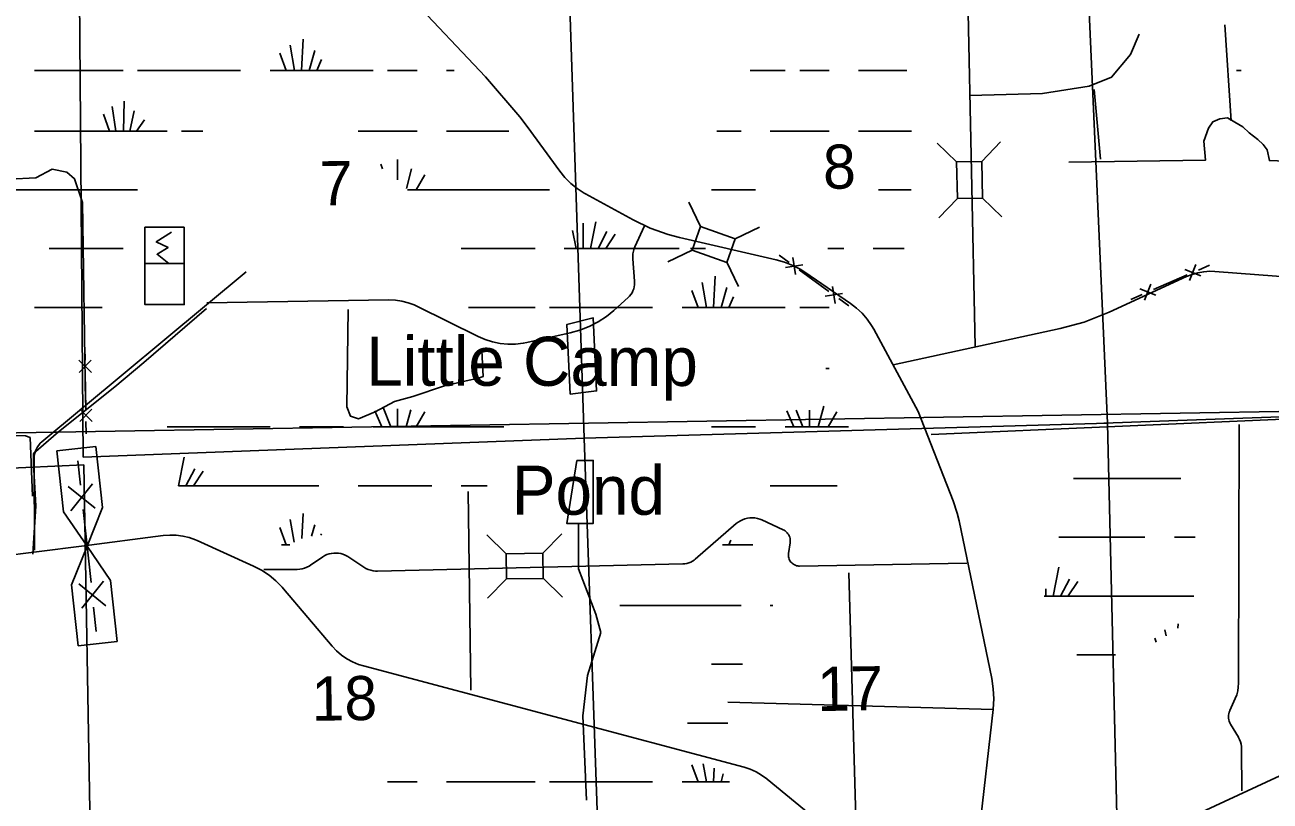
# Model space of a CAD drawing. Extents: x 2480962 to 2688785, y 277103 to 599240.
# Drawn here: x 2579387 to 2592084, y 547038 to 554958 of the extents above; entities that cross this region are included whole.
import ezdxf

# ---------------------------------------------------------------- set-up
doc = ezdxf.new("R2010")
doc.units = 0
for name, color, linetype in [('Culture', 7, 'Continuous'), ('Divided_Highway', 7, 'Continuous'), ('Level 31', 7, 'Continuous'), ('Level 42', 7, 'Continuous'), ('Local Roads Improved', 7, 'Continuous'), ('Local Roads Related Cells', 7, 'Continuous'), ('Section Lines', 7, 'Continuous'), ('Section Numbers', 7, 'Continuous'), ('Swamps', 7, 'Continuous'), ('Township and Range lines', 7, 'Continuous'), ('Uninventoried Roads and Features', 7, 'Continuous')]:
    doc.layers.add(name, color=color, linetype=linetype)

msp = doc.modelspace()

# ---------------------------------------------------------------- linework, layer by layer
at = {"layer": 'Culture'}
for p, q in [((2580611.584, 552523.389), (2580611.584, 552894.368)), ((2580611.584, 552894.368), (2581011.778, 552894.368)), ((2581011.778, 552894.368), (2581011.778, 552523.389)), ((2581011.778, 552523.389), (2580611.584, 552523.389))]:
    msp.add_line(p, q, dxfattribs=at)
msp.add_lwpolyline([(2580855.764, 552523.765), (2580735.256, 552617.887), (2580846.948, 552685.537), (2580726.44, 552744.363), (2580882.218, 552844.368)], dxfattribs=at)
msp.add_lwpolyline([(2580611.584, 552523.389), (2581011.778, 552523.389), (2581011.778, 552104.698), (2580611.584, 552104.698)], close=True, dxfattribs=at)
at = {"layer": 'Divided_Highway'}
msp.add_line((2559042.308, 550450.169), (2598405.641, 551119.704), dxfattribs=at)
at = {"layer": 'Level 31'}
for points in [[(2584946.328, 551190.105), (2585216.662, 551223.92), (2585182.871, 551967.839), (2584912.536, 551900.21)], [(2585013.912, 550513.814), (2585182.871, 550513.814), (2585182.871, 549871.338), (2584912.536, 549871.338)]]:
    msp.add_lwpolyline(points, close=True, dxfattribs=at)
at = {"layer": 'Local Roads Improved'}
msp.add_line((2576186.281, 549155.138), (2579963.047, 549641.016), dxfattribs=at)
msp.add_lwpolyline([(2579466.742, 549559.209), (2579499.576, 550051.721), (2579474.95, 550478.565), (2579474.95, 550585.276), (2579729.415, 550806.906), (2580304.013, 551266.585), (2580599.52, 551512.841), (2581239.786, 552062.813)], dxfattribs=at)
at = {"layer": 'Local Roads Related Cells'}
for p, q in [((2579713.4, 550612.542), (2580111.043, 550655.893)), ((2580111.043, 550655.893), (2580178.78, 550034.575)), ((2579781.136, 549991.223), (2579713.4, 550612.542)), ((2579952.863, 550261.426), (2579925.768, 550509.954)), ((2579855.694, 549999.352), (2580077.127, 550274.974)), ((2579828.599, 550247.879), (2580104.221, 550026.446)), ((2580061.241, 549267.319), (2579979.958, 550012.899)), ((2580178.78, 550034.575), (2580020.599, 549640.109)), ((2580020.599, 549640.109), (2579781.136, 549991.223)), ((2579862.42, 549245.643), (2580020.599, 549640.109)), ((2580020.599, 549640.109), (2580260.064, 549288.994)), ((2579930.156, 548624.325), (2579862.42, 549245.643)), ((2579936.978, 549253.771), (2580212.6, 549032.339)), ((2579966.368, 549005.494), (2580187.8, 549281.116)), ((2580260.064, 549288.994), (2580327.8, 548667.676)), ((2580115.43, 548770.264), (2580088.336, 549018.791)), ((2580327.8, 548667.676), (2579930.156, 548624.325))]:
    msp.add_line(p, q, dxfattribs=at)
at = {"layer": 'Section Lines'}
for p, q in [((2590191.065, 556188.663), (2590426.102, 550894.361)), ((2585089.774, 550741.276), (2584916.228, 556022.621)), ((2590387.59, 550892.921), (2595640.769, 551089.313)), ((2585088.128, 550741.229), (2590431.44, 550894.56)), ((2590426.102, 550894.361), (2590550.6, 545592.735)), ((2579982.515, 550546.174), (2585089.774, 550741.292)), ((2585274.176, 545490.352), (2585089.774, 550741.292)), ((2574725.972, 550235.592), (2579987.244, 550468.137))]:
    msp.add_line(p, q, dxfattribs=at)
at = {"layer": 'Swamps'}
for p, q in [((2589931.023, 549425.076), (2589872.085, 549130.373)), ((2590039.765, 549304.256), (2589945.758, 549129.669)), ((2590124.341, 549280.092), (2590025.022, 549131.112))]:
    msp.add_line(p, q, dxfattribs=at)
for points in [[(2582091.143, 554749.71), (2582135.649, 554493.581)], [(2582224.642, 554812.775), (2582206.149, 554493.582)], [(2581987.145, 554668.02), (2582050.399, 554493.58)], [(2582343.395, 554697.712), (2582284.149, 554493.583)], [(2582410.397, 554604.962), (2582362.149, 554493.584)], [(2579485.647, 554493.606), (2580387.648, 554493.619)], [(2580535.898, 554493.621), (2581586.399, 554493.573)], [(2581886.899, 554493.578), (2582050.399, 554493.58)], [(2582050.399, 554493.58), (2582135.649, 554493.581)], [(2582135.649, 554493.581), (2582206.149, 554493.582)], [(2582206.149, 554493.582), (2582284.149, 554493.583)], [(2582284.149, 554493.583), (2582362.149, 554493.584)], [(2582362.149, 554493.584), (2582937.4, 554493.593)], [(2583085.65, 554493.595), (2583386.4, 554493.599)], [(2583686.9, 554493.603), (2583764.901, 554493.605)], [(2586782.403, 554493.586), (2587138.653, 554493.591)], [(2587287.153, 554493.593), (2587587.654, 554493.597)], [(2587888.404, 554493.602), (2588378.154, 554493.609)], [(2591740.907, 554493.594), (2591789.157, 554493.595)], [(2580276.156, 554126.174), (2580313.412, 553873.796)], [(2580398.655, 554178.114), (2580391.162, 553873.797)], [(2580502.658, 554081.614), (2580458.162, 553873.798)], [(2580187.158, 554048.234), (2580250.162, 553873.795)], [(2580606.41, 553988.865), (2580524.912, 553873.799)], [(2579485.662, 553873.784), (2580250.162, 553873.795)], [(2580250.162, 553873.795), (2580313.412, 553873.796)], [(2580313.412, 553873.796), (2580391.162, 553873.797)], [(2580391.162, 553873.797), (2580458.162, 553873.798)], [(2580458.162, 553873.798), (2580524.912, 553873.799)], [(2580524.912, 553873.799), (2580836.663, 553873.803)], [(2580985.163, 553873.805), (2581200.413, 553873.808)], [(2582785.164, 553873.769), (2583386.415, 553873.777)], [(2583686.915, 553873.782), (2584321.666, 553873.791)], [(2586440.917, 553873.758), (2586689.668, 553873.762)], [(2586986.418, 553873.766), (2587587.668, 553873.774)], [(2587888.419, 553873.779), (2588426.419, 553873.786)], [(2583185.921, 553584.27), (2583185.926, 553376.454)], [(2583015.172, 553536.017), (2583033.924, 553487.766)], [(2583330.674, 553487.771), (2583278.679, 553287.392)], [(2583464.425, 553428.397), (2583375.179, 553276.205)], [(2579173.925, 553276.208), (2580535.926, 553276.228)], [(2583289.929, 553276.204), (2583375.179, 553276.205)], [(2583375.179, 553276.205), (2584737.43, 553276.224)], [(2586388.931, 553276.248), (2586837.932, 553276.192)], [(2588092.371, 553276.21), (2588422.933, 553276.215)], [(2585078.938, 552934.787), (2585078.695, 552674.97)], [(2585208.688, 552949.601), (2585152.945, 552674.971)], [(2584971.19, 552860.534), (2585008.194, 552674.969)], [(2585319.941, 552849.414), (2585230.945, 552674.972)], [(2585405.441, 552823.415), (2585308.945, 552674.973)], [(2579634.19, 552674.956), (2580387.69, 552674.966)], [(2583835.443, 552674.952), (2584588.944, 552674.963)], [(2584885.944, 552674.967), (2585008.194, 552674.969)], [(2585008.194, 552674.969), (2585078.695, 552674.97)], [(2585078.695, 552674.97), (2585152.945, 552674.971)], [(2585152.945, 552674.971), (2585230.945, 552674.972)], [(2585230.945, 552674.972), (2585308.945, 552674.973)], [(2585308.945, 552674.973), (2586058.695, 552674.984)], [(2586173.696, 552674.985), (2586325.946, 552674.987)], [(2587572.947, 552674.943), (2587736.197, 552674.945)], [(2588036.947, 552674.95), (2588352.197, 552674.954)], [(2586292.454, 552329.794), (2586336.96, 552073.728)], [(2586425.952, 552392.922), (2586407.46, 552073.729)], [(2586188.456, 552248.167), (2586251.71, 552073.727)], [(2586544.955, 552277.859), (2586485.46, 552073.73)], [(2586611.708, 552185.047), (2586563.46, 552073.731)], [(2579485.704, 552073.694), (2580175.954, 552073.704)], [(2583909.708, 552073.694), (2584588.958, 552073.703)], [(2584737.458, 552073.705), (2585787.709, 552073.72)], [(2586088.21, 552073.724), (2586251.71, 552073.727)], [(2586251.71, 552073.727), (2586336.96, 552073.728)], [(2586336.96, 552073.728), (2586407.46, 552073.729)], [(2586407.46, 552073.729), (2586485.46, 552073.73)], [(2586485.46, 552073.73), (2586563.46, 552073.731)], [(2586563.46, 552073.731), (2587138.711, 552073.677)], [(2587287.211, 552073.679), (2587587.711, 552073.684)], [(2587552.715, 551453.864), (2587587.726, 551453.861)], [(2582955.982, 551019.664), (2583026.486, 550856.35)], [(2583040.46, 551053.137), (2583119.236, 550856.352)], [(2583185.981, 551041.34), (2583185.986, 550856.353)], [(2583320.846, 551030.406), (2583274.986, 550856.354)], [(2587157.236, 551019.661), (2587227.739, 550856.347)], [(2587252.639, 551026.252), (2587320.489, 550856.349)], [(2587387.236, 551028.324), (2587387.239, 550856.35)], [(2587531.985, 551067.917), (2587476.489, 550856.351)], [(2583464.482, 551008.546), (2583375.236, 550856.355)], [(2587665.736, 551008.48), (2587576.739, 550856.352)], [(2580836.734, 550856.382), (2581886.984, 550856.335)], [(2582187.735, 550856.339), (2582636.735, 550856.345)], [(2582937.235, 550856.349), (2583026.486, 550856.35)], [(2583026.486, 550856.35), (2583119.236, 550856.352)], [(2583119.236, 550856.352), (2583185.986, 550856.353)], [(2583185.986, 550856.353), (2583274.986, 550856.354)], [(2583274.986, 550856.354), (2583375.236, 550856.355)], [(2583375.236, 550856.355), (2584270.442, 550856.368)], [(2586388.988, 550856.335), (2586837.988, 550856.342)], [(2587138.739, 550856.346), (2587227.739, 550856.347)], [(2587227.739, 550856.347), (2587320.489, 550856.349)], [(2587320.489, 550856.349), (2587387.239, 550856.35)], [(2587387.239, 550856.35), (2587476.489, 550856.351)], [(2587476.489, 550856.351), (2587576.739, 550856.352)], [(2587576.739, 550856.352), (2587784.489, 550856.355)], [(2581010.988, 550548.323), (2580951.741, 550255.073)], [(2581118.739, 550429.512), (2581029.741, 550255.074)], [(2581203.99, 550403.576), (2581107.491, 550255.075)], [(2590078.011, 550330.266), (2591173.877, 550330.282)], [(2580951.741, 550255.073), (2581029.741, 550255.074)], [(2581029.741, 550255.074), (2581107.491, 550255.075)], [(2581107.491, 550255.075), (2582384.242, 550255.093)], [(2582785.243, 550255.099), (2583534.993, 550255.11)], [(2583835.493, 550255.114), (2584101.082, 550255.118)], [(2586986.496, 550255.096), (2587669.496, 550255.106)], [(2582091.246, 549909.966), (2582131.999, 549679.842)], [(2582224.745, 549973.029), (2582209.998, 549716.968)], [(2581987.247, 549828.276), (2582050.249, 549653.841)], [(2582343.497, 549857.969), (2582309.998, 549742.906)], [(2582410.248, 549765.221), (2582402.998, 549750.346)], [(2582001.999, 549653.84), (2582050.249, 549653.841)], [(2582050.249, 549653.841), (2582087.499, 549653.842)], [(2586500.252, 549653.842), (2586563.502, 549653.843)], [(2586585.752, 549702.093), (2586563.502, 549653.843)], [(2586563.502, 549653.843), (2586808.252, 549653.846)], [(2589928.66, 549730.266), (2590807.169, 549730.279)], [(2591107.169, 549730.283), (2591319.754, 549730.286)], [(2589779.307, 549130.267), (2591307.176, 549130.289)], [(2589798.12, 549205.849), (2589798.121, 549130.267)], [(2585453.759, 549034.017), (2586689.509, 549034.035)], [(2586986.51, 549034.039), (2587012.51, 549034.039)], [(2591022.267, 548725.192), (2591011.437, 548784.75)], [(2591143.577, 548803.288), (2591145.928, 548846.393)], [(2590922.82, 548661.173), (2590907.145, 548702.322)], [(2590111.471, 548530.274), (2590507.183, 548530.28)], [(2586389.016, 548436.533), (2586704.516, 548436.537)], [(2586144.023, 547835.282), (2586556.023, 547835.288)], [(2586188.528, 547408.471), (2586251.53, 547234.036)], [(2586303.528, 547419.598), (2586337.03, 547234.037)], [(2586415.028, 547375.037), (2586407.53, 547234.038)], [(2583085.778, 547233.99), (2583386.528, 547233.994)], [(2583687.029, 547233.999), (2584589.029, 547234.012)], [(2584737.279, 547234.014), (2585787.78, 547234.029)], [(2586088.28, 547234.033), (2586251.53, 547234.036)], [(2586251.53, 547234.036), (2586337.03, 547234.037)], [(2586337.03, 547234.037), (2586407.53, 547234.038)], [(2586407.53, 547234.038), (2586485.53, 547234.039)], [(2586507.779, 547315.664), (2586485.53, 547234.039)], [(2586485.53, 547234.039), (2586563.28, 547234.04)], [(2586563.28, 547237.727), (2586563.28, 547234.04)], [(2586563.28, 547234.04), (2586570.78, 547234.04)]]:
    msp.add_lwpolyline(points, dxfattribs=at)
at = {"layer": 'Township and Range lines'}
for p, q in [((2579939.413, 555803.422), (2579982.515, 550546.174)), ((2580082.688, 545176.621), (2579987.244, 550468.137))]:
    msp.add_line(p, q, dxfattribs=at)
at = {"layer": 'Uninventoried Roads and Features'}
for p, q in [((2588982.45, 556102.465), (2589074.983, 551681.182)), ((2583072.265, 555497.97), (2584085.203, 554429.563)), ((2591622.341, 554957.545), (2591685.918, 553977.628)), ((2590289.198, 554298.126), (2590353.975, 553586.907)), ((2584507.349, 553922.725), (2584840.687, 553465.745)), ((2588887.248, 553560.348), (2588688.934, 553750.801)), ((2589143.196, 553565.525), (2589333.648, 553763.839)), ((2589143.196, 553565.525), (2588887.248, 553560.349)), ((2588887.248, 553560.349), (2588894.83, 553185.425)), ((2589150.778, 553190.601), (2589143.196, 553565.525)), ((2585104.2, 553234.17), (2585588.375, 552968.805)), ((2588896.145, 553186.794), (2588705.693, 552988.48)), ((2588894.83, 553185.425), (2589150.778, 553190.601)), ((2589150.778, 553190.601), (2589349.092, 553000.149)), ((2586276.417, 552901.339), (2586157.779, 553149.382)), ((2585607.287, 552693.863), (2585703.198, 552909.302)), ((2586276.417, 552901.339), (2586191.221, 552659.931)), ((2586630.041, 552776.541), (2586276.417, 552901.339)), ((2586630.041, 552776.541), (2586878.084, 552895.178)), ((2586062.176, 552788.437), (2587046.272, 552562.048)), ((2586544.845, 552535.133), (2586630.041, 552776.541)), ((2585603.644, 552342.195), (2585585.986, 552570.375)), ((2586191.221, 552659.931), (2585943.178, 552541.293)), ((2586191.221, 552659.931), (2586544.845, 552535.133)), ((2587079.574, 552607.402), (2587180.605, 552533.797)), ((2587217.408, 552584.313), (2587244.834, 552409.676)), ((2581641.836, 552439.022), (2579561.242, 550704.997)), ((2586544.027, 552536.845), (2586662.664, 552288.802)), ((2587318.439, 552510.708), (2587143.803, 552483.281)), ((2587281.636, 552460.192), (2587584.73, 552239.377)), ((2587339.242, 552433.982), (2587804.74, 552116.826)), ((2591212.619, 552464.007), (2591377.156, 552399.373)), ((2591327.205, 552513.959), (2591262.571, 552349.422)), ((2591352.18, 552456.666), (2591466.766, 552506.618)), ((2591519.735, 552442.203), (2592722.456, 552350.739)), ((2587621.533, 552289.893), (2587648.959, 552115.257)), ((2590444.091, 552027.566), (2591231.475, 552390.364)), ((2590868.862, 552314.152), (2590804.228, 552149.615)), ((2590893.838, 552256.86), (2591237.595, 552406.714)), ((2585391.881, 552044.777), (2585537.618, 552176.529)), ((2587722.564, 552216.288), (2587547.928, 552188.862)), ((2587685.762, 552165.772), (2587786.793, 552092.167)), ((2590664.667, 552156.956), (2590779.253, 552206.908)), ((2590754.277, 552264.201), (2590918.814, 552199.567)), ((2581243.448, 552121.163), (2583098.842, 552151.405)), ((2583390.664, 552085.43), (2584008.785, 551778.431)), ((2584505.216, 551717.618), (2584946.161, 551814.924)), ((2588042.411, 551852.944), (2588494.786, 551012.244)), ((2588240.694, 551489.846), (2589941.367, 551859.37)), ((2580001.071, 551536.69), (2579999.277, 551661.677)), ((2579938.578, 551535.793), (2580065.36, 551412.6)), ((2579940.372, 551410.806), (2580063.565, 551537.587)), ((2580008.25, 551036.741), (2580002.866, 551411.703)), ((2579945.756, 551035.844), (2580072.538, 550912.651)), ((2579947.551, 550910.856), (2580070.743, 551037.638)), ((2580011.839, 550786.766), (2580010.044, 550911.754)), ((2588494.786, 551012.244), (2588853.022, 550100.52)), ((2588626.867, 550779.877), (2592463.059, 550945.059)), ((2591761.703, 548242.228), (2591767.512, 550881.464)), ((2579480.901, 550532.323), (2579485.631, 549597.208)), ((2583905.978, 550196.136), (2583934.012, 548169.737)), ((2586902.479, 549906.528), (2587117.687, 549807.843)), ((2588913.597, 549896.817), (2589245.785, 548288.693)), ((2579963.047, 549641.016), (2580795.988, 549748.174)), ((2584293.607, 549562.451), (2584096.814, 549754.476)), ((2584668.579, 549567.049), (2584860.603, 549763.842)), ((2586219.91, 549505.229), (2586640.223, 549869.092)), ((2581144.552, 549696.019), (2581719.674, 549435.73)), ((2587189.601, 549674.808), (2587173.156, 549565.766)), ((2582299.972, 549445.133), (2582424.624, 549530.181)), ((2582678.426, 549532.524), (2582842.699, 549424.834)), ((2584668.579, 549567.049), (2584293.607, 549562.452)), ((2584293.607, 549562.452), (2584296.745, 549306.471)), ((2584671.717, 549311.068), (2584668.579, 549567.049)), ((2581824.896, 549400.264), (2582163.376, 549402.484)), ((2582983.103, 549384.702), (2586096.915, 549457.738)), ((2587285.954, 549436.846), (2588993.027, 549465.021)), ((2584296.745, 549306.47), (2584104.721, 549109.678)), ((2584296.745, 549306.471), (2584671.717, 549311.068)), ((2584670.359, 549312.394), (2584867.151, 549120.369)), ((2587786.609, 549366.144), (2587864.551, 546688.312)), ((2582024.236, 549205.817), (2582520.697, 548619.425)), ((2582838.88, 548417.996), (2586720.656, 547383.325)), ((2586552.785, 548048.227), (2589260.14, 547974.581)), ((2589260.14, 547974.581), (2589053.531, 546143.59)), ((2591672.786, 547961.482), (2591728.277, 548085.98)), ((2591759.821, 547690.613), (2591680.75, 547824.017)), ((2591794.195, 547144.724), (2591793.186, 547569.446)), ((2590988.551, 546742.978), (2592464.411, 547426.584)), ((2586954.323, 547263.518), (2587432.736, 546871.017))]:
    msp.add_line(p, q, dxfattribs=at)
for points in [[(2589022.145, 554236.042), (2589763.932, 554258.81), (2590238.012, 554331.346), (2590466.489, 554425.335), (2590661.695, 554657.465), (2590747.806, 554863.054)], [(2584085.203, 554429.563), (2584434.082, 554020.694), (2584507.349, 553922.725)], [(2590032.82, 553557.722), (2591426.507, 553579.238), (2591408.879, 553771.978), (2591454.848, 553904.82), (2591499.087, 553969.961), (2591569.466, 554001.113), (2591650.145, 554011.321), (2591722.89, 553967.166), (2591805.39, 553919.445), (2591870.974, 553857.675), (2591957.995, 553788.832), (2592011.654, 553738.293), (2592051.949, 553683.479), (2592076.6, 553574.066), (2592970.675, 553537.725), (2593024.451, 552255.988)], [(2579230.5, 553384.652), (2579500.059, 553398.724), (2579665.074, 553486.899), (2579816.451, 553456.755), (2579893.837, 553387.616), (2579972.832, 553144.575), (2580004.15, 551104.49)], [(2584840.687, 553465.745), (2584893.848, 553400.35), (2584953.554, 553340.868), (2585019.15, 553287.956), (2585089.918, 553242.188), (2585104.2, 553234.17)], [(2585588.375, 552968.805), (2585762.605, 552884.855), (2585944.657, 552819.577), (2586062.176, 552788.437)], [(2585585.986, 552570.375), (2585585.323, 552597.081), (2585587.453, 552623.709), (2585592.356, 552649.969), (2585599.976, 552675.572), (2585607.287, 552693.863)], [(2587046.272, 552562.048), (2587133.282, 552537.172), (2587217.214, 552503.336), (2587297.15, 552460.913), (2587339.242, 552433.982)], [(2591231.475, 552390.364), (2591288.175, 552412.972), (2591346.929, 552429.529), (2591407.091, 552439.854), (2591468.003, 552443.834), (2591519.735, 552442.203)], [(2585537.618, 552176.529), (2585552.559, 552191.532), (2585565.851, 552208.014), (2585577.348, 552225.795), (2585586.922, 552244.68), (2585594.471, 552264.464), (2585599.91, 552284.927), (2585603.181, 552305.846), (2585604.246, 552326.994), (2585603.644, 552342.195)], [(2582683.95, 552054.572), (2582668.834, 551062.578), (2582706.55, 550967.095), (2582790.369, 550938.742), (2582959.724, 551011.589), (2583155.143, 551114.227), (2583342.505, 551166.366), (2583666.953, 551274.897), (2583887.07, 551328.041), (2584011.64, 551353.125), (2584059.322, 551370.051), (2584045.169, 551636.344)], [(2583098.842, 552151.405), (2583165.042, 552149.016), (2583230.63, 552139.721), (2583294.886, 552123.621), (2583357.108, 552100.892), (2583390.664, 552085.43)], [(2584946.161, 551814.924), (2585044.969, 551842.223), (2585140.383, 551879.701), (2585231.356, 551926.947), (2585316.892, 551983.444), (2585391.881, 552044.777)], [(2587804.74, 552116.826), (2587867.085, 552069.387), (2587924.131, 552015.691), (2587975.251, 551956.327), (2588019.886, 551891.945), (2588042.411, 551852.944)], [(2589941.367, 551859.37), (2590187.628, 551926.55), (2590425.518, 552019.103), (2590444.091, 552027.566)], [(2584008.785, 551778.431), (2584081.001, 551747.161), (2584156.089, 551723.613), (2584233.228, 551708.043), (2584311.571, 551700.621), (2584390.261, 551701.429), (2584468.436, 551710.457), (2584505.216, 551717.618)], [(2576154.7, 550838.434), (2579393.817, 550764.911), (2579440.664, 550747.022), (2579465.246, 550148.616)], [(2579561.242, 550704.997), (2579544.093, 550689.114), (2579528.699, 550671.524), (2579515.227, 550652.422), (2579503.828, 550632.017), (2579494.622, 550610.531), (2579487.713, 550588.201), (2579483.176, 550565.271), (2579481.062, 550541.993), (2579480.901, 550532.323)], [(2588853.022, 550100.52), (2588894.319, 549976.742), (2588913.597, 549896.817)], [(2586640.223, 549869.092), (2586660.446, 549884.825), (2586682.203, 549898.359), (2586705.256, 549909.544), (2586729.352, 549918.258), (2586754.226, 549924.406), (2586779.607, 549927.921), (2586805.216, 549928.762), (2586830.773, 549926.922), (2586855.998, 549922.421), (2586880.613, 549915.308), (2586902.479, 549906.528)], [(2580795.988, 549748.174), (2580863.37, 549753.277), (2580930.916, 549751.308), (2580997.887, 549742.29), (2581063.549, 549726.321), (2581127.18, 549703.576), (2581144.552, 549696.019)], [(2585033.027, 549869.353), (2585032.792, 549409.473), (2585207.469, 548946.039), (2585260.054, 548757.978), (2585123.8, 548318.772), (2585075.548, 547908.477), (2585112.98, 547048.287)], [(2587117.687, 549807.843), (2587129.346, 549801.739), (2587140.303, 549794.449), (2587150.438, 549786.055), (2587159.64, 549776.647), (2587167.808, 549766.329), (2587174.853, 549755.213), (2587180.698, 549743.421), (2587185.278, 549731.084), (2587188.543, 549718.335), (2587190.457, 549705.315), (2587191, 549692.166), (2587190.166, 549679.032), (2587189.601, 549674.808)], [(2582424.624, 549530.181), (2582445.039, 549542.596), (2582466.64, 549552.809), (2582489.189, 549560.709), (2582512.441, 549566.207), (2582536.141, 549569.245), (2582560.028, 549569.79), (2582583.842, 549567.834), (2582607.321, 549563.399), (2582630.207, 549556.536), (2582652.251, 549547.317), (2582673.21, 549535.844), (2582678.426, 549532.524)], [(2586096.915, 549457.738), (2586117.257, 549459.283), (2586137.326, 549462.945), (2586156.902, 549468.686), (2586175.771, 549476.442), (2586193.726, 549486.127), (2586210.57, 549497.636), (2586219.91, 549505.229)], [(2587173.156, 549565.766), (2587172.014, 549554.077), (2587172.101, 549542.333), (2587173.415, 549530.662), (2587175.941, 549519.192), (2587179.653, 549508.05), (2587184.509, 549497.356), (2587190.457, 549487.229), (2587197.43, 549477.779), (2587205.353, 549469.11), (2587214.138, 549461.316), (2587223.69, 549454.483), (2587233.904, 549448.686), (2587244.668, 549443.989), (2587255.864, 549440.442), (2587267.37, 549438.086), (2587279.059, 549436.945), (2587285.954, 549436.846)], [(2581719.674, 549435.73), (2581800.371, 549393.989), (2581876.263, 549344.042), (2581946.518, 549286.435), (2582010.366, 549221.8), (2582024.236, 549205.817)], [(2582163.376, 549402.484), (2582188.999, 549403.995), (2582214.323, 549408.176), (2582239.072, 549414.982), (2582262.974, 549424.337), (2582285.767, 549436.139), (2582299.972, 549445.133)], [(2582842.699, 549424.834), (2582864.906, 549411.886), (2582888.345, 549401.328), (2582912.759, 549393.279), (2582937.88, 549387.827), (2582963.434, 549385.029), (2582983.103, 549384.702)], [(2582520.697, 548619.425), (2582565.828, 548571.452), (2582615.728, 548528.46), (2582669.847, 548490.919), (2582727.595, 548459.241), (2582788.337, 548433.773), (2582838.88, 548417.996)], [(2589245.785, 548288.693), (2589261.551, 548185.321), (2589266.424, 548080.866), (2589260.352, 547976.474), (2589260.14, 547974.581)], [(2591728.277, 548085.98), (2591742.768, 548123.682), (2591753.239, 548162.693), (2591759.573, 548202.584), (2591761.703, 548242.228)], [(2591680.75, 547824.017), (2591673.467, 547837.916), (2591667.677, 547852.5), (2591663.443, 547867.609), (2591660.811, 547883.078), (2591659.81, 547898.737), (2591660.452, 547914.415), (2591662.73, 547929.941), (2591666.617, 547945.143), (2591672.073, 547959.855), (2591672.786, 547961.482)], [(2591793.186, 547569.446), (2591791.82, 547594.399), (2591787.852, 547619.073), (2591781.326, 547643.196), (2591772.315, 547666.506), (2591760.916, 547688.746), (2591759.821, 547690.613)], [(2586720.656, 547383.325), (2586782.429, 547363.344), (2586841.775, 547337.014), (2586898.044, 547304.626), (2586950.618, 547266.532), (2586954.323, 547263.518)]]:
    msp.add_lwpolyline(points, dxfattribs=at)

# ---------------------------------------------------------------- texts
at = {"layer": 'Level 42'}
for s, rotation, p in [('Little Camp', 359.9501083, (2582867.862, 551277.219)), ('Pond', 359.9501278, (2584351.406, 549960.888))]:
    msp.add_text(s, height=500, rotation=rotation, dxfattribs=at).set_placement(p)
at = {"layer": 'Section Numbers'}
for s, rotation, p in [('8', 0.8220028, (2587527.871, 553284.417)), ('7', 0.8220028, (2582395.709, 553116.362)), ('17', 0.8219944, (2587468.845, 547956.781)), ('18', 0.8219944, (2582312.717, 547857.466))]:
    msp.add_text(s, height=450, rotation=rotation, dxfattribs=at).set_placement(p)

doc.saveas('drawing.dxf')
